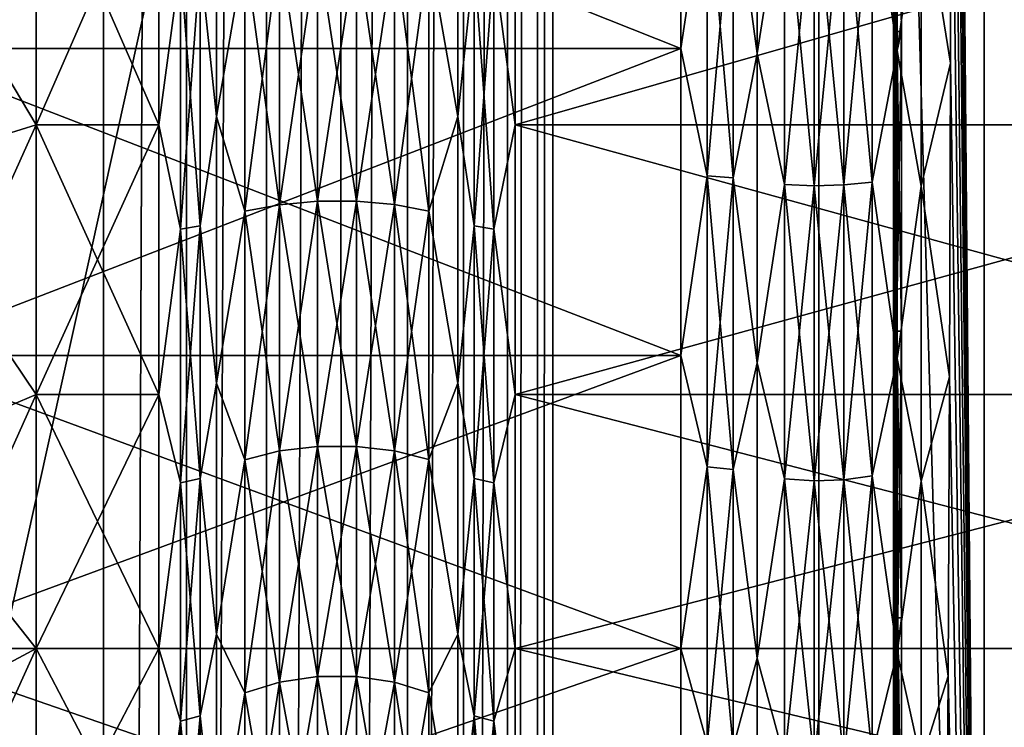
# Model space of a CAD drawing. Header units: metres. Extents: x -206 to 75, y -104 to 104.
# Tile 321 of 656: x -97 to -90, y -9 to -4. Entities that reach past the tile are written whole.
import ezdxf

# ---------------------------------------------------------------- set-up
doc = ezdxf.new("R2010")
doc.units = ezdxf.units.M
doc.layers.add('solid_01_1-CONSUMER_THERM_B_125288', color=7, linetype='CONTINUOUS')

msp = doc.modelspace()

# ---------------------------------------------------------------- linework, layer by layer
at = {"layer": 'solid_01_1-CONSUMER_THERM_B_125288'}
for points in [[(-93.358711, -67.339516), (-65.514557, 74.985474), (-65.493088, -75.014526)], [(-93.358711, -67.339516), (-93.257065, -66.795311), (-65.514557, 74.985474)], [(-93.276108, 66.204689), (-65.514557, 74.985474), (-93.257141, -66.241692)], [(-93.257065, -66.795311), (-93.257141, -66.241692), (-65.514557, 74.985474)], [(-93.377754, 65.660484), (-93.276108, 66.204689), (-93.358948, -65.697517)], [(-93.276108, 66.204689), (-93.257141, -66.241692), (-93.358948, -65.697517)], [(-93.577675, 65.144226), (-93.377754, 65.660484), (-93.559013, -65.181313)], [(-93.377754, 65.660484), (-93.358948, -65.697517), (-93.559013, -65.181313)], [(-93.869049, 64.673492), (-93.577675, 65.144226), (-93.850525, -64.710663)], [(-93.577675, 65.144226), (-93.559013, -65.181313), (-93.850525, -64.710663)], [(-94.241959, 64.26432), (-93.869049, 64.673492), (-94.223549, -64.301598)], [(-93.869049, 64.673492), (-93.850525, -64.710663), (-94.223549, -64.301598)], [(-94.683701, 63.930634), (-94.241959, 64.26432), (-94.66539, -63.968037)], [(-94.241959, 64.26432), (-94.223549, -64.301598), (-94.66539, -63.968037)], [(-95.179237, 63.683804), (-94.683701, 63.930634), (-95.160995, -63.721348)], [(-94.683701, 63.930634), (-94.66539, -63.968037), (-95.160995, -63.721348)], [(-95.711685, 63.53223), (-95.179237, 63.683804), (-95.693489, -63.569927)], [(-95.179237, 63.683804), (-95.160995, -63.721348), (-95.693489, -63.569927)], [(-96.262909, 63.481071), (-95.711685, 63.53223), (-96.244728, -63.518929)], [(-95.711685, 63.53223), (-95.693489, -63.569927), (-96.244728, -63.518929)], [(-96.262909, 63.481071), (-100.244728, -63.519501), (-100.262909, 63.480499)], [(-96.262909, 63.481071), (-96.244728, -63.518929), (-100.244728, -63.519501)], [(-173.500031, -37.518787, 108.5), (-88.500069, 37.481255, 108.5), (-173.500061, 37.481213, 108.5)], [(-173.500031, -37.518787, 108.5), (-88.500031, -37.518745, 108.5), (-88.500069, 37.481255, 108.5)], [(-170.501846, 18.983009, 63.5), (-91.49826, 18.983047, 63.5), (-170.501831, -19.02058, 63.5)], [(-91.498245, -19.020542, 63.5), (-170.501831, -19.02058, 63.5), (-91.49826, 18.983047, 63.5)], [(-90.397881, -19.020542, 63.5), (-91.49826, 18.983047, 63.5), (-90.397896, 18.983047, 63.5)], [(-91.49826, 18.983047, 63.5), (-90.397881, -19.020542, 63.5), (-91.498245, -19.020542, 63.5)], [(-90.397881, -19.020542, 63.5), (-90.397896, 18.983047, 63.5), (-90.664459, 11.968824, 38.046116)], [(-99.200043, -18.518751, 6), (-91.000061, 18.481253, 6), (-99.200058, 18.481249, 6)], [(-99.200043, -18.518751, 6), (-91.000038, -18.518747, 6), (-91.000061, 18.481253, 6)], [(-90.992722, -0.0188, 6.7), (-91.000061, 18.481253, 6), (-91.000038, -18.518747, 6)], [(-90.397881, -19.020542, 63.5), (-90.664459, 11.968824, 38.046116), (-90.650284, 10.255384, 39.399616)], [(-90.397881, -19.020542, 63.5), (-90.650284, 10.255384, 39.399616), (-90.638382, 8.389615, 40.535809)], [(-90.397881, -19.020542, 63.5), (-90.638382, 8.389615, 40.535809), (-90.628937, 6.398757, 41.437813)], [(-90.397881, -19.020542, 63.5), (-90.628937, 6.398757, 41.437813), (-90.622086, 4.313458, 42.091663)], [(-90.397881, -19.020542, 63.5), (-90.622086, 4.313458, 42.091663), (-90.617935, 2.163531, 42.488014)], [(-90.397881, -19.020542, 63.5), (-90.617935, 2.163531, 42.488014), (-90.616547, -0.018746, 42.620792)], [(-90.991447, -2.094313, 6.821424), (-90.992722, -0.0188, 6.7), (-91.000038, -18.518747, 6)], [(-90.397881, -19.020542, 63.5), (-90.616547, -0.018746, 42.620792), (-90.617935, -2.201028, 42.488014)], [(-90.987648, -4.142193, 7.184192), (-90.991447, -2.094313, 6.821424), (-91.000038, -18.518747, 6)], [(-90.987648, -4.142193, 7.184192), (-90.94873, -2.094403, 6.821435), (-90.991447, -2.094313, 6.821424)], [(-90.987648, -4.142193, 7.184192), (-90.94873, -4.141737, 7.184083), (-90.94873, -2.094403, 6.821435)], [(-90.977547, -2.158928, 6.873654), (-90.94873, -2.094403, 6.821435), (-90.94873, -4.141737, 7.184083)], [(-97.70005, -2.152216, 42.070942), (-97.70005, -4.254601, 41.685677), (-92.415199, -2.152248, 42.070946)], [(-97.70005, -2.152217, 6.929059), (-92.415199, -2.152248, 6.929053), (-92.415199, -4.254636, 7.31433)], [(-97.70005, -4.254606, 7.314326), (-97.70005, -2.152217, 6.929059), (-92.415199, -4.254636, 7.31433)], [(-97.70005, -4.254601, 41.685677), (-92.415199, -4.254636, 41.685669), (-92.415199, -2.152248, 42.070946)], [(-92.415199, -2.152248, 42.070946), (-92.415199, -4.254636, 41.685669), (-92.238525, -3.095052, 41.946587)], [(-92.238525, -3.095052, 7.053411), (-92.415199, -4.254636, 7.31433), (-92.415199, -2.152248, 6.929053)], [(-91.142426, -3.121079, 42.094196), (-90.977547, -4.267931, 41.739864), (-90.977547, -2.158928, 42.126347)], [(-91.142426, -3.121079, 6.905803), (-90.977547, -2.158928, 6.873654), (-90.977547, -4.267931, 7.260137)], [(-90.977547, -2.158928, 42.126347), (-90.977547, -4.267931, 41.739864), (-90.817657, -3.137244, 42.185875)], [(-90.977547, -4.267931, 7.260137), (-90.977547, -2.158928, 6.873654), (-90.94873, -4.141737, 7.184083)], [(-92.067078, -3.103183, 7.007304), (-91.906784, -2.168989, 6.791177), (-91.906784, -4.287874, 7.179477)], [(-92.067078, -3.103183, 41.992695), (-91.906784, -4.287874, 41.820522), (-91.906784, -2.168989, 42.208824)], [(-91.906784, -4.287874, 7.179477), (-91.906784, -2.168989, 6.791177), (-91.724464, -3.130155, 6.854334)], [(-91.906784, -2.168989, 42.208824), (-91.906784, -4.287874, 41.820522), (-91.724464, -3.130155, 42.145664)], [(-90.622086, -4.350962, 42.09166), (-90.617935, -2.201028, 42.488014), (-90.817657, -3.137244, 42.185875)], [(-90.397881, -19.020542, 63.5), (-90.617935, -2.201028, 42.488014), (-90.622086, -4.350962, 42.09166)], [(-95.610306, -3.672677, 9.675435), (-95.502296, -4.707335, 10.070019), (-95.502296, -2.861808, 9.596168)], [(-95.502296, -2.861808, 39.403831), (-95.502296, -4.707335, 38.929981), (-95.610306, -3.672677, 39.324566)], [(-95.312149, -3.607735, 9.938913), (-95.502296, -2.861808, 9.596168), (-95.502296, -4.707335, 10.070019)], [(-95.312149, -3.607735, 39.061089), (-95.502296, -4.707335, 38.929981), (-95.502296, -2.861808, 39.403831)], [(-93.897797, -2.861807, 39.403831), (-93.897797, -4.707335, 38.929981), (-94.089005, -3.607553, 39.060349)], [(-94.089005, -3.607553, 9.939651), (-93.897797, -4.707335, 10.070019), (-93.897797, -2.861807, 9.596168)], [(-93.789665, -3.672695, 39.324642), (-93.897797, -4.707335, 38.929981), (-93.897797, -2.861807, 39.403831)], [(-93.789665, -3.672695, 9.675358), (-93.897797, -2.861807, 9.596168), (-93.897797, -4.707335, 10.070019)], [(-96.70005, -2.895058, 9.421891), (-97.70005, -3.082388, 8.439595), (-97.70005, -5.071123, 8.950211)], [(-96.70005, -2.895058, 9.421891), (-97.70005, -5.071123, 8.950211), (-96.70005, -4.762168, 9.901284)], [(-96.70005, -2.895058, 39.57811), (-96.70005, -4.762168, 39.098717), (-97.70005, -3.082388, 40.560406)], [(-95.884323, -2.895053, 39.57811), (-95.884315, -4.762161, 39.098717), (-96.70005, -2.895058, 39.57811)], [(-96.70005, -4.762168, 9.901284), (-95.884315, -4.762161, 9.901282), (-95.884323, -2.895053, 9.42189)], [(-96.70005, -2.895058, 9.421891), (-96.70005, -4.762168, 9.901284), (-95.884323, -2.895053, 9.42189)], [(-95.884315, -4.762161, 39.098717), (-96.70005, -4.762168, 39.098717), (-96.70005, -2.895058, 39.57811)], [(-95.741409, -3.687254, 39.383705), (-95.884315, -4.762161, 39.098717), (-95.884323, -2.895053, 39.57811)], [(-95.741409, -3.687254, 9.616294), (-95.884323, -2.895053, 9.42189), (-95.884315, -4.762161, 9.901282)], [(-93.658539, -3.687263, 9.616254), (-93.515778, -4.76216, 9.901282), (-93.515778, -2.895052, 9.42189)], [(-93.515778, -2.895052, 39.57811), (-93.515778, -4.76216, 39.098717), (-93.658539, -3.687263, 39.383747)], [(-87.000046, -2.895053, 9.421891), (-93.515778, -2.895052, 9.42189), (-93.515778, -4.76216, 9.901282)], [(-87.000046, -4.762163, 39.098717), (-93.515778, -4.76216, 39.098717), (-93.515778, -2.895052, 39.57811)], [(-87.000046, -2.895053, 39.57811), (-87.000046, -4.762163, 39.098717), (-93.515778, -2.895052, 39.57811)], [(-87.000046, -2.895053, 9.421891), (-93.515778, -4.76216, 9.901282), (-87.000046, -4.762163, 9.901284)], [(-96.70005, -4.762168, 39.098717), (-97.70005, -5.071123, 40.049789), (-97.70005, -3.082388, 40.560406)], [(-92.415199, -4.254636, 41.685669), (-92.238525, -5.099677, 41.471485), (-92.238525, -3.095052, 41.946587)], [(-92.238525, -3.095052, 7.053411), (-92.238525, -5.099677, 7.528516), (-92.415199, -4.254636, 7.31433)], [(-92.067078, -3.103183, 41.992695), (-92.238525, -3.095052, 41.946587), (-92.238525, -5.099677, 41.471485)], [(-92.067078, -5.113105, 7.483664), (-92.238525, -5.099677, 7.528516), (-92.238525, -3.095052, 7.053411)], [(-92.067078, -3.103183, 7.007304), (-92.067078, -5.113105, 7.483664), (-92.238525, -3.095052, 7.053411)], [(-92.067078, -5.113105, 41.516335), (-92.067078, -3.103183, 41.992695), (-92.238525, -5.099677, 41.471485)], [(-92.067078, -3.103183, 7.007304), (-91.906784, -4.287874, 7.179477), (-92.067078, -5.113105, 7.483664)], [(-92.067078, -5.113105, 41.516335), (-91.906784, -4.287874, 41.820522), (-92.067078, -3.103183, 41.992695)], [(-91.906784, -4.287874, 7.179477), (-91.724464, -3.130155, 6.854334), (-91.724464, -5.157654, 7.33486)], [(-91.906784, -4.287874, 41.820522), (-91.724464, -5.157654, 41.665138), (-91.724464, -3.130155, 42.145664)], [(-91.724464, -3.130155, 6.854334), (-91.528107, -3.135647, 6.823185), (-91.528099, -5.166725, 7.30456)], [(-91.724464, -5.157654, 7.33486), (-91.724464, -3.130155, 6.854334), (-91.528099, -5.166725, 7.30456)], [(-91.724464, -3.130155, 42.145664), (-91.724464, -5.157654, 41.665138), (-91.528107, -3.135647, 42.176815)], [(-91.724464, -5.157654, 41.665138), (-91.528099, -5.166725, 41.695442), (-91.528107, -3.135647, 42.176815)], [(-91.528107, -3.135647, 6.823185), (-91.330009, -3.132558, 6.840703), (-91.330009, -5.161623, 7.3216)], [(-91.528107, -3.135647, 42.176815), (-91.528099, -5.166725, 41.695442), (-91.330009, -3.132558, 42.159298)], [(-91.528099, -5.166725, 7.30456), (-91.528107, -3.135647, 6.823185), (-91.330009, -5.161623, 7.3216)], [(-91.528099, -5.166725, 41.695442), (-91.330009, -5.161623, 41.678402), (-91.330009, -3.132558, 42.159298)], [(-91.330009, -3.132558, 6.840703), (-91.142426, -3.121079, 6.905803), (-91.142426, -5.142664, 7.384928)], [(-91.330009, -5.161623, 41.678402), (-91.142426, -5.142664, 41.615074), (-91.142426, -3.121079, 42.094196)], [(-91.330009, -3.132558, 42.159298), (-91.330009, -5.161623, 41.678402), (-91.142426, -3.121079, 42.094196)], [(-91.330009, -5.161623, 7.3216), (-91.330009, -3.132558, 6.840703), (-91.142426, -5.142664, 7.384928)], [(-91.142426, -3.121079, 42.094196), (-91.142426, -5.142664, 41.615074), (-90.977547, -4.267931, 41.739864)], [(-91.142426, -5.142664, 7.384928), (-91.142426, -3.121079, 6.905803), (-90.977547, -4.267931, 7.260137)], [(-90.977547, -4.267931, 41.739864), (-90.817657, -5.169363, 41.704254), (-90.817657, -3.137244, 42.185875)], [(-90.622086, -4.350962, 42.09166), (-90.817657, -3.137244, 42.185875), (-90.817657, -5.169363, 41.704254)], [(-95.312149, -3.607735, 39.061089), (-95.083328, -3.577961, 38.940289), (-95.083328, -5.292594, 38.405987)], [(-95.312149, -5.336713, 10.477684), (-95.083328, -5.292594, 10.594014), (-95.083328, -3.577961, 10.059712)], [(-95.312149, -3.607735, 9.938913), (-95.312149, -5.336713, 10.477684), (-95.083328, -3.577961, 10.059712)], [(-95.083328, -3.577961, 38.940289), (-94.830925, -3.562581, 38.877888), (-94.830925, -5.269805, 38.345898)], [(-95.083328, -5.292594, 10.594014), (-94.830925, -5.269805, 10.654103), (-94.830925, -3.562581, 10.12211)], [(-95.083328, -3.577961, 10.059712), (-95.083328, -5.292594, 10.594014), (-94.830925, -3.562581, 10.12211)], [(-95.083328, -5.292594, 38.405987), (-95.083328, -3.577961, 38.940289), (-94.830925, -5.269805, 38.345898)], [(-94.830925, -3.562581, 38.877888), (-94.570465, -3.562542, 38.877731), (-94.570465, -5.269748, 38.345745)], [(-94.830925, -5.269805, 10.654103), (-94.570465, -5.269748, 10.654255), (-94.570465, -3.562542, 10.122268)], [(-94.830925, -3.562581, 10.12211), (-94.830925, -5.269805, 10.654103), (-94.570465, -3.562542, 10.122268)], [(-94.830925, -5.269805, 38.345898), (-94.830925, -3.562581, 38.877888), (-94.570465, -5.269748, 38.345745)], [(-94.570465, -3.562542, 38.877731), (-94.317986, -3.577847, 38.939827), (-94.317978, -5.292426, 38.40554)], [(-94.570465, -5.269748, 38.345745), (-94.570465, -3.562542, 38.877731), (-94.317978, -5.292426, 38.40554)], [(-94.570465, -3.562542, 10.122268), (-94.570465, -5.269748, 10.654255), (-94.317986, -3.577847, 10.060174)], [(-94.570465, -5.269748, 10.654255), (-94.317978, -5.292426, 10.594459), (-94.317986, -3.577847, 10.060174)], [(-94.317986, -3.577847, 38.939827), (-94.089005, -3.607553, 39.060349), (-94.089005, -5.336442, 38.521606)], [(-94.317978, -5.292426, 38.40554), (-94.317986, -3.577847, 38.939827), (-94.089005, -5.336442, 38.521606)], [(-94.317986, -3.577847, 10.060174), (-94.317978, -5.292426, 10.594459), (-94.089005, -3.607553, 9.939651)], [(-95.312149, -3.607735, 9.938913), (-95.502296, -4.707335, 10.070019), (-95.312149, -5.336713, 10.477684)], [(-95.312149, -5.336713, 38.522316), (-95.502296, -4.707335, 38.929981), (-95.312149, -3.607735, 39.061089)], [(-95.312149, -5.336713, 38.522316), (-95.312149, -3.607735, 39.061089), (-95.083328, -5.292594, 38.405987)], [(-94.317978, -5.292426, 10.594459), (-94.089005, -5.336442, 10.478395), (-94.089005, -3.607553, 9.939651)], [(-93.897797, -4.707335, 38.929981), (-94.089005, -5.336442, 38.521606), (-94.089005, -3.607553, 39.060349)], [(-94.089005, -3.607553, 9.939651), (-94.089005, -5.336442, 10.478395), (-93.897797, -4.707335, 10.070019)], [(-95.741409, -5.454539, 38.832996), (-95.884315, -4.762161, 39.098717), (-95.741409, -3.687254, 39.383705)], [(-95.741409, -3.687254, 9.616294), (-95.884315, -4.762161, 9.901282), (-95.741409, -5.454539, 10.167003)], [(-95.741409, -5.454539, 10.167003), (-95.610306, -5.43294, 10.223955), (-95.610306, -3.672677, 9.675435)], [(-95.741409, -3.687254, 9.616294), (-95.741409, -5.454539, 10.167003), (-95.610306, -3.672677, 9.675435)], [(-95.741409, -3.687254, 39.383705), (-95.610306, -3.672677, 39.324566), (-95.610306, -5.43294, 38.776043)], [(-95.741409, -5.454539, 38.832996), (-95.741409, -3.687254, 39.383705), (-95.610306, -5.43294, 38.776043)], [(-95.610306, -3.672677, 9.675435), (-95.610306, -5.43294, 10.223955), (-95.502296, -4.707335, 10.070019)], [(-95.502296, -4.707335, 38.929981), (-95.610306, -5.43294, 38.776043), (-95.610306, -3.672677, 39.324566)], [(-93.789665, -5.432967, 38.776119), (-93.897797, -4.707335, 38.929981), (-93.789665, -3.672695, 39.324642)], [(-93.789665, -3.672695, 9.675358), (-93.897797, -4.707335, 10.070019), (-93.789665, -5.432967, 10.223881)], [(-93.789665, -3.672695, 9.675358), (-93.789665, -5.432967, 10.223881), (-93.658539, -3.687263, 9.616254)], [(-93.789665, -3.672695, 39.324642), (-93.658539, -3.687263, 39.383747), (-93.658539, -5.454553, 38.833035)], [(-93.789665, -5.432967, 38.776119), (-93.789665, -3.672695, 39.324642), (-93.658539, -5.454553, 38.833035)], [(-93.789665, -5.432967, 10.223881), (-93.658539, -5.454553, 10.166964), (-93.658539, -3.687263, 9.616254)], [(-93.658539, -3.687263, 9.616254), (-93.658539, -5.454553, 10.166964), (-93.515778, -4.76216, 9.901282)], [(-93.515778, -4.76216, 39.098717), (-93.658539, -5.454553, 38.833035), (-93.658539, -3.687263, 39.383747)], [(-90.981377, -6.132771, 7.782981), (-90.987648, -4.142193, 7.184192), (-91.000038, -18.518747, 6)], [(-90.981377, -6.132771, 7.782981), (-90.94873, -4.141737, 7.184083), (-90.987648, -4.142193, 7.184192)], [(-90.981377, -6.132771, 7.782981), (-90.94873, -6.132815, 7.782998), (-90.94873, -4.141737, 7.184083)], [(-90.977547, -4.267931, 7.260137), (-90.94873, -4.141737, 7.184083), (-90.94873, -6.132815, 7.782998)], [(-97.70005, -4.254601, 41.685677), (-97.700043, -6.295233, 41.049797), (-92.415199, -4.254636, 41.685669)], [(-97.70005, -4.254606, 7.314326), (-92.415199, -4.254636, 7.31433), (-92.415199, -6.295255, 7.950212)], [(-97.700043, -6.295242, 7.950205), (-97.70005, -4.254606, 7.314326), (-92.415199, -6.295255, 7.950212)], [(-97.700043, -6.295233, 41.049797), (-92.415199, -6.295255, 41.049786), (-92.415199, -4.254636, 41.685669)], [(-92.415199, -4.254636, 41.685669), (-92.415199, -6.295255, 41.049786), (-92.238525, -5.099677, 41.471485)], [(-92.238525, -5.099677, 7.528516), (-92.415199, -6.295255, 7.950212), (-92.415199, -4.254636, 7.31433)], [(-92.067078, -5.113105, 7.483664), (-91.906784, -4.287874, 7.179477), (-91.906776, -6.344505, 7.820349)], [(-92.067078, -5.113105, 41.516335), (-91.906776, -6.344505, 41.179649), (-91.906784, -4.287874, 41.820522)], [(-91.906776, -6.344505, 7.820349), (-91.906784, -4.287874, 7.179477), (-91.724464, -5.157654, 7.33486)], [(-91.906784, -4.287874, 41.820522), (-91.906776, -6.344505, 41.179649), (-91.724464, -5.157654, 41.665138)], [(-91.142426, -5.142664, 41.615074), (-90.977547, -6.314988, 41.101982), (-90.977547, -4.267931, 41.739864)], [(-91.142426, -5.142664, 7.384928), (-90.977547, -4.267931, 7.260137), (-90.977547, -6.314988, 7.898018)], [(-90.977547, -4.267931, 41.739864), (-90.977547, -6.314988, 41.101982), (-90.817657, -5.169363, 41.704254)], [(-90.977547, -6.314988, 7.898018), (-90.977547, -4.267931, 7.260137), (-90.94873, -6.132815, 7.782998)], [(-90.628929, -6.436242, 41.437817), (-90.622086, -4.350962, 42.09166), (-90.817657, -5.169363, 41.704254)], [(-90.397881, -19.020542, 63.5), (-90.622086, -4.350962, 42.09166), (-90.628929, -6.436242, 41.437817)], [(-95.610306, -5.43294, 10.223955), (-95.502296, -6.47892, 10.771439), (-95.502296, -4.707335, 10.070019)], [(-95.502296, -4.707335, 38.929981), (-95.502296, -6.47892, 38.228561), (-95.610306, -5.43294, 38.776043)], [(-95.312149, -5.336713, 10.477684), (-95.502296, -4.707335, 10.070019), (-95.502296, -6.47892, 10.771439)], [(-95.312149, -5.336713, 38.522316), (-95.502296, -6.47892, 38.228561), (-95.502296, -4.707335, 38.929981)], [(-93.897797, -4.707335, 38.929981), (-93.897797, -6.47892, 38.228561), (-94.089005, -5.336442, 38.521606)], [(-94.089005, -5.336442, 10.478395), (-93.897797, -6.47892, 10.771439), (-93.897797, -4.707335, 10.070019)], [(-93.789665, -5.432967, 38.776119), (-93.897797, -6.47892, 38.228561), (-93.897797, -4.707335, 38.929981)], [(-93.789665, -5.432967, 10.223881), (-93.897797, -4.707335, 10.070019), (-93.897797, -6.47892, 10.771439)], [(-96.70005, -4.762168, 9.901284), (-97.70005, -5.071123, 8.950211), (-97.700043, -6.980193, 9.706058)], [(-96.70005, -4.762168, 39.098717), (-96.700043, -6.554471, 38.389091), (-97.70005, -5.071123, 40.049789)], [(-96.70005, -4.762168, 9.901284), (-97.700043, -6.980193, 9.706058), (-96.700043, -6.554471, 10.610909)], [(-95.884315, -4.762161, 39.098717), (-95.884315, -6.554462, 38.389095), (-96.70005, -4.762168, 39.098717)], [(-96.70005, -4.762168, 9.901284), (-96.700043, -6.554471, 10.610909), (-95.884315, -4.762161, 9.901282)], [(-95.884315, -6.554462, 38.389095), (-96.700043, -6.554471, 38.389091), (-96.70005, -4.762168, 39.098717)], [(-96.700043, -6.554471, 10.610909), (-95.884315, -6.554462, 10.610905), (-95.884315, -4.762161, 9.901282)], [(-95.741409, -5.454539, 38.832996), (-95.884315, -6.554462, 38.389095), (-95.884315, -4.762161, 39.098717)], [(-95.741409, -5.454539, 10.167003), (-95.884315, -4.762161, 9.901282), (-95.884315, -6.554462, 10.610905)], [(-93.658539, -5.454553, 10.166964), (-93.515778, -6.554461, 10.610905), (-93.515778, -4.76216, 9.901282)], [(-93.515778, -4.76216, 39.098717), (-93.515778, -6.554461, 38.389095), (-93.658539, -5.454553, 38.833035)], [(-87.000046, -4.762163, 9.901284), (-93.515778, -4.76216, 9.901282), (-93.515778, -6.554461, 10.610905)], [(-87.000046, -6.554466, 38.389091), (-93.515778, -6.554461, 38.389095), (-93.515778, -4.76216, 39.098717)], [(-87.000046, -4.762163, 39.098717), (-87.000046, -6.554466, 38.389091), (-93.515778, -4.76216, 39.098717)], [(-87.000046, -4.762163, 9.901284), (-93.515778, -6.554461, 10.610905), (-87.000046, -6.554466, 10.610909)], [(-96.700043, -6.554471, 38.389091), (-97.700043, -6.980193, 39.293941), (-97.70005, -5.071123, 40.049789)], [(-92.415199, -6.295255, 41.049786), (-92.238525, -7.035591, 40.766869), (-92.238525, -5.099677, 41.471485)], [(-92.238525, -5.099677, 7.528516), (-92.238525, -7.035591, 8.233131), (-92.415199, -6.295255, 7.950212)], [(-92.067078, -5.113105, 41.516335), (-92.238525, -5.099677, 41.471485), (-92.238525, -7.035591, 40.766869)], [(-92.067078, -7.054135, 8.190141), (-92.238525, -7.035591, 8.233131), (-92.238525, -5.099677, 7.528516)], [(-92.067078, -5.113105, 7.483664), (-92.067078, -7.054135, 8.190141), (-92.238525, -5.099677, 7.528516)], [(-92.067078, -7.054135, 40.80986), (-92.067078, -5.113105, 41.516335), (-92.238525, -7.035591, 40.766869)], [(-92.067078, -5.113105, 7.483664), (-91.906776, -6.344505, 7.820349), (-92.067078, -7.054135, 8.190141)], [(-92.067078, -7.054135, 40.80986), (-91.906776, -6.344505, 41.179649), (-92.067078, -5.113105, 41.516335)], [(-91.906776, -6.344505, 7.820349), (-91.724464, -5.157654, 7.33486), (-91.724464, -7.115657, 8.047515)], [(-91.906776, -6.344505, 41.179649), (-91.724464, -7.115657, 40.952484), (-91.724464, -5.157654, 41.665138)], [(-91.724464, -5.157654, 7.33486), (-91.528099, -5.166725, 7.30456), (-91.528099, -7.128185, 8.018473)], [(-91.724464, -7.115657, 8.047515), (-91.724464, -5.157654, 7.33486), (-91.528099, -7.128185, 8.018473)], [(-91.724464, -5.157654, 41.665138), (-91.724464, -7.115657, 40.952484), (-91.528099, -5.166725, 41.695442)], [(-91.724464, -7.115657, 40.952484), (-91.528099, -7.128185, 40.981525), (-91.528099, -5.166725, 41.695442)], [(-91.528099, -5.166725, 7.30456), (-91.330009, -5.161623, 7.3216), (-91.330009, -7.12114, 8.034805)], [(-91.528099, -7.128185, 40.981525), (-91.330009, -7.12114, 40.965195), (-91.330009, -5.161623, 41.678402)], [(-91.528099, -5.166725, 41.695442), (-91.528099, -7.128185, 40.981525), (-91.330009, -5.161623, 41.678402)], [(-91.528099, -7.128185, 8.018473), (-91.528099, -5.166725, 7.30456), (-91.330009, -7.12114, 8.034805)], [(-91.330009, -5.161623, 7.3216), (-91.142426, -5.142664, 7.384928), (-91.142426, -7.094957, 8.095504)], [(-91.330009, -7.12114, 40.965195), (-91.142426, -7.094957, 40.904495), (-91.142426, -5.142664, 41.615074)], [(-91.330009, -5.161623, 41.678402), (-91.330009, -7.12114, 40.965195), (-91.142426, -5.142664, 41.615074)], [(-91.330009, -7.12114, 8.034805), (-91.330009, -5.161623, 7.3216), (-91.142426, -7.094957, 8.095504)], [(-91.142426, -5.142664, 41.615074), (-91.142426, -7.094957, 40.904495), (-90.977547, -6.314988, 41.101982)], [(-91.142426, -7.094957, 8.095504), (-91.142426, -5.142664, 7.384928), (-90.977547, -6.314988, 7.898018)], [(-90.977547, -6.314988, 41.101982), (-90.817657, -7.131828, 40.989975), (-90.817657, -5.169363, 41.704254)], [(-90.628929, -6.436242, 41.437817), (-90.817657, -5.169363, 41.704254), (-90.817657, -7.131828, 40.989975)], [(-95.312149, -5.336713, 38.522316), (-95.083328, -5.292594, 38.405987), (-95.083328, -6.930324, 37.668903)], [(-95.312149, -6.988142, 11.220932), (-95.083328, -6.930324, 11.331097), (-95.083328, -5.292594, 10.594014)], [(-95.312149, -5.336713, 10.477684), (-95.312149, -6.988142, 11.220932), (-95.083328, -5.292594, 10.594014)], [(-95.083328, -5.292594, 38.405987), (-94.830925, -5.269805, 38.345898), (-94.830925, -6.900458, 37.612)], [(-95.083328, -6.930324, 11.331097), (-94.830925, -6.900458, 11.388), (-94.830925, -5.269805, 10.654103)], [(-95.083328, -5.292594, 10.594014), (-95.083328, -6.930324, 11.331097), (-94.830925, -5.269805, 10.654103)], [(-95.083328, -6.930324, 37.668903), (-95.083328, -5.292594, 38.405987), (-94.830925, -6.900458, 37.612)], [(-94.830925, -5.269805, 38.345898), (-94.570465, -5.269748, 38.345745), (-94.570465, -6.900383, 37.611855)], [(-94.830925, -6.900458, 11.388), (-94.570465, -6.900383, 11.388144), (-94.570465, -5.269748, 10.654255)], [(-94.830925, -5.269805, 10.654103), (-94.830925, -6.900458, 11.388), (-94.570465, -5.269748, 10.654255)], [(-94.830925, -6.900458, 37.612), (-94.830925, -5.269805, 38.345898), (-94.570465, -6.900383, 37.611855)], [(-94.570465, -5.269748, 38.345745), (-94.317978, -5.292426, 38.40554), (-94.317978, -6.930102, 37.668484)], [(-94.570465, -6.900383, 37.611855), (-94.570465, -5.269748, 38.345745), (-94.317978, -6.930102, 37.668484)], [(-94.570465, -5.269748, 10.654255), (-94.570465, -6.900383, 11.388144), (-94.317978, -5.292426, 10.594459)], [(-94.570465, -6.900383, 11.388144), (-94.317978, -6.930102, 11.331517), (-94.317978, -5.292426, 10.594459)], [(-94.317978, -5.292426, 38.40554), (-94.089005, -5.336442, 38.521606), (-94.089005, -6.987788, 37.778397)], [(-94.317978, -6.930102, 37.668484), (-94.317978, -5.292426, 38.40554), (-94.089005, -6.987788, 37.778397)], [(-94.317978, -5.292426, 10.594459), (-94.317978, -6.930102, 11.331517), (-94.089005, -5.336442, 10.478395)], [(-95.312149, -5.336713, 10.477684), (-95.502296, -6.47892, 10.771439), (-95.312149, -6.988142, 11.220932)], [(-95.312149, -6.988142, 37.779068), (-95.502296, -6.47892, 38.228561), (-95.312149, -5.336713, 38.522316)], [(-95.312149, -6.988142, 37.779068), (-95.312149, -5.336713, 38.522316), (-95.083328, -6.930324, 37.668903)], [(-94.317978, -6.930102, 11.331517), (-94.089005, -6.987788, 11.221605), (-94.089005, -5.336442, 10.478395)], [(-93.897797, -6.47892, 38.228561), (-94.089005, -6.987788, 37.778397), (-94.089005, -5.336442, 38.521606)], [(-94.089005, -5.336442, 10.478395), (-94.089005, -6.987788, 11.221605), (-93.897797, -6.47892, 10.771439)], [(-95.741409, -7.142558, 10.926718), (-95.610306, -7.114251, 10.980652), (-95.610306, -5.43294, 10.223955)], [(-95.741409, -5.454539, 10.167003), (-95.741409, -7.142558, 10.926718), (-95.610306, -5.43294, 10.223955)], [(-95.741409, -5.454539, 38.832996), (-95.610306, -5.43294, 38.776043), (-95.610306, -7.114251, 38.019348)], [(-95.610306, -5.43294, 10.223955), (-95.610306, -7.114251, 10.980652), (-95.502296, -6.47892, 10.771439)], [(-95.502296, -6.47892, 38.228561), (-95.610306, -7.114251, 38.019348), (-95.610306, -5.43294, 38.776043)], [(-93.789665, -7.114287, 38.019417), (-93.897797, -6.47892, 38.228561), (-93.789665, -5.432967, 38.776119)], [(-93.789665, -5.432967, 10.223881), (-93.897797, -6.47892, 10.771439), (-93.789665, -7.114287, 10.980581)], [(-93.789665, -5.432967, 10.223881), (-93.789665, -7.114287, 10.980581), (-93.658539, -5.454553, 10.166964)], [(-93.789665, -5.432967, 38.776119), (-93.658539, -5.454553, 38.833035), (-93.658539, -7.142576, 38.073318)], [(-93.789665, -7.114287, 38.019417), (-93.789665, -5.432967, 38.776119), (-93.658539, -7.142576, 38.073318)], [(-95.741409, -7.142558, 38.07328), (-95.884315, -6.554462, 38.389095), (-95.741409, -5.454539, 38.832996)], [(-95.741409, -5.454539, 10.167003), (-95.884315, -6.554462, 10.610905), (-95.741409, -7.142558, 10.926718)], [(-95.741409, -7.142558, 38.07328), (-95.741409, -5.454539, 38.832996), (-95.610306, -7.114251, 38.019348)], [(-93.789665, -7.114287, 10.980581), (-93.658539, -7.142576, 10.926682), (-93.658539, -5.454553, 10.166964)], [(-93.658539, -5.454553, 10.166964), (-93.658539, -7.142576, 10.926682), (-93.515778, -6.554461, 10.610905)], [(-93.515778, -6.554461, 38.389095), (-93.658539, -7.142576, 38.073318), (-93.658539, -5.454553, 38.833035)], [(-90.97271, -8.040707, 8.610124), (-90.981377, -6.132771, 7.782981), (-91.000038, -18.518747, 6)], [(-90.97271, -8.040707, 8.610124), (-90.94873, -6.132815, 7.782998), (-90.981377, -6.132771, 7.782981)], [(-90.977547, -6.314988, 7.898018), (-90.94873, -6.132815, 7.782998), (-90.94873, -8.040471, 8.610004)], [(-90.97271, -8.040707, 8.610124), (-90.94873, -8.040471, 8.610004), (-90.94873, -6.132815, 7.782998)], [(-97.700043, -6.295233, 41.049797), (-97.700043, -8.244314, 40.172592), (-92.415199, -6.295255, 41.049786)], [(-97.700043, -6.295242, 7.950205), (-92.415199, -6.295255, 7.950212), (-92.415192, -8.244349, 8.827429)], [(-97.700043, -8.244326, 8.827413), (-97.700043, -6.295242, 7.950205), (-92.415192, -8.244349, 8.827429)], [(-97.700043, -8.244314, 40.172592), (-92.415192, -8.244349, 40.172573), (-92.415199, -6.295255, 41.049786)], [(-92.415199, -6.295255, 41.049786), (-92.415192, -8.244349, 40.172573), (-92.238525, -7.035591, 40.766869)], [(-92.238525, -7.035591, 8.233131), (-92.415192, -8.244349, 8.827429), (-92.415199, -6.295255, 7.950212)], [(-92.067078, -7.054135, 8.190141), (-91.906776, -6.344505, 7.820349), (-91.906776, -8.308893, 8.704449)], [(-92.067078, -7.054135, 40.80986), (-91.906776, -8.308893, 40.295551), (-91.906776, -6.344505, 41.179649)], [(-91.906776, -8.308893, 8.704449), (-91.906776, -6.344505, 7.820349), (-91.724464, -7.115657, 8.047515)], [(-91.906776, -6.344505, 41.179649), (-91.906776, -8.308893, 40.295551), (-91.724464, -7.115657, 40.952484)], [(-91.142426, -7.094957, 40.904495), (-90.977547, -8.270211, 40.222015), (-90.977547, -6.314988, 41.101982)], [(-91.142426, -7.094957, 8.095504), (-90.977547, -6.314988, 7.898018), (-90.977547, -8.270211, 8.777984)], [(-90.977547, -6.314988, 41.101982), (-90.977547, -8.270211, 40.222015), (-90.817657, -7.131828, 40.989975)], [(-90.977547, -8.270211, 8.777984), (-90.977547, -6.314988, 7.898018), (-90.94873, -8.040471, 8.610004)], [(-95.610306, -7.114251, 10.980652), (-95.502296, -8.148625, 11.689366), (-95.502296, -6.47892, 10.771439)], [(-95.502296, -6.47892, 38.228561), (-95.502296, -8.148625, 37.310635), (-95.610306, -7.114251, 38.019348)], [(-95.312149, -6.988142, 11.220932), (-95.502296, -6.47892, 10.771439), (-95.502296, -8.148625, 11.689366)], [(-95.312149, -6.988142, 37.779068), (-95.502296, -8.148625, 37.310635), (-95.502296, -6.47892, 38.228561)], [(-93.897797, -6.47892, 38.228561), (-93.897797, -8.148624, 37.310635), (-94.089005, -6.987788, 37.778397)], [(-94.089005, -6.987788, 11.221605), (-93.897797, -8.148624, 11.689366), (-93.897797, -6.47892, 10.771439)], [(-93.789665, -7.114287, 38.019417), (-93.897797, -8.148624, 37.310635), (-93.897797, -6.47892, 38.228561)], [(-93.789665, -7.114287, 10.980581), (-93.897797, -6.47892, 10.771439), (-93.897797, -8.148624, 11.689366)], [(-90.638374, -8.427126, 40.535801), (-90.628929, -6.436242, 41.437817), (-90.817657, -7.131828, 40.989975)], [(-90.397881, -19.020542, 63.5), (-90.628929, -6.436242, 41.437817), (-90.638374, -8.427126, 40.535801)], [(-96.700043, -6.554471, 10.610909), (-97.700043, -6.980193, 9.706058), (-97.700043, -8.779484, 10.695221)], [(-96.700043, -6.554471, 10.610909), (-97.700043, -8.779484, 10.695221), (-96.700043, -8.243701, 11.539573)], [(-96.700043, -6.554471, 38.389091), (-96.700043, -8.243701, 37.460426), (-97.700043, -6.980193, 39.293941)], [(-95.884315, -6.554462, 38.389095), (-95.884315, -8.243691, 37.460434), (-96.700043, -6.554471, 38.389091)], [(-96.700043, -8.243701, 11.539573), (-95.884315, -8.243691, 11.539566), (-95.884315, -6.554462, 10.610905)], [(-96.700043, -6.554471, 10.610909), (-96.700043, -8.243701, 11.539573), (-95.884315, -6.554462, 10.610905)], [(-95.884315, -8.243691, 37.460434), (-96.700043, -8.243701, 37.460426), (-96.700043, -6.554471, 38.389091)], [(-95.741409, -7.142558, 38.07328), (-95.884315, -8.243691, 37.460434), (-95.884315, -6.554462, 38.389095)], [(-95.741409, -7.142558, 10.926718), (-95.884315, -6.554462, 10.610905), (-95.884315, -8.243691, 11.539566)], [(-93.658539, -7.142576, 10.926682), (-93.51577, -8.24369, 11.539566), (-93.515778, -6.554461, 10.610905)], [(-93.515778, -6.554461, 38.389095), (-93.51577, -8.24369, 37.460434), (-93.658539, -7.142576, 38.073318)], [(-87.000046, -6.554466, 10.610909), (-93.515778, -6.554461, 10.610905), (-93.51577, -8.24369, 11.539566)], [(-87.000046, -8.243696, 37.460426), (-93.51577, -8.24369, 37.460434), (-93.515778, -6.554461, 38.389095)], [(-87.000046, -6.554466, 38.389091), (-87.000046, -8.243696, 37.460426), (-93.515778, -6.554461, 38.389095)], [(-87.000046, -6.554466, 10.610909), (-93.51577, -8.24369, 11.539566), (-87.000046, -8.243696, 11.539573)], [(-95.312149, -6.988142, 37.779068), (-95.083328, -6.930324, 37.668903), (-95.083328, -8.467266, 36.739788)], [(-95.312149, -6.988142, 11.220932), (-95.312141, -8.537942, 12.157819), (-95.083328, -6.930324, 11.331097)], [(-95.312141, -8.537942, 12.157819), (-95.083328, -8.467266, 12.26021), (-95.083328, -6.930324, 11.331097)], [(-95.083328, -6.930324, 37.668903), (-94.830925, -6.900458, 37.612), (-94.830917, -8.430759, 36.686901)], [(-95.083328, -8.467266, 12.26021), (-94.830917, -8.430759, 12.3131), (-94.830925, -6.900458, 11.388)], [(-95.083328, -6.930324, 11.331097), (-95.083328, -8.467266, 12.26021), (-94.830925, -6.900458, 11.388)], [(-95.083328, -8.467266, 36.739788), (-95.083328, -6.930324, 37.668903), (-94.830917, -8.430759, 36.686901)], [(-94.830925, -6.900458, 37.612), (-94.570465, -6.900383, 37.611855), (-94.570465, -8.430667, 36.686768)], [(-94.830925, -6.900458, 11.388), (-94.830917, -8.430759, 12.3131), (-94.570465, -6.900383, 11.388144)], [(-94.830917, -8.430759, 36.686901), (-94.830925, -6.900458, 37.612), (-94.570465, -8.430667, 36.686768)], [(-94.830917, -8.430759, 12.3131), (-94.570465, -8.430667, 12.313233), (-94.570465, -6.900383, 11.388144)], [(-94.570465, -6.900383, 37.611855), (-94.317978, -6.930102, 37.668484), (-94.317978, -8.466996, 36.739399)], [(-94.570465, -8.430667, 36.686768), (-94.570465, -6.900383, 37.611855), (-94.317978, -8.466996, 36.739399)], [(-94.570465, -6.900383, 11.388144), (-94.570465, -8.430667, 12.313233), (-94.317978, -6.930102, 11.331517)], [(-94.570465, -8.430667, 12.313233), (-94.317978, -8.466996, 12.260602), (-94.317978, -6.930102, 11.331517)], [(-94.317978, -6.930102, 37.668484), (-94.089005, -6.987788, 37.778397), (-94.089005, -8.53751, 36.841557)], [(-94.317978, -8.466996, 36.739399), (-94.317978, -6.930102, 37.668484), (-94.089005, -8.53751, 36.841557)], [(-94.317978, -6.930102, 11.331517), (-94.317978, -8.466996, 12.260602), (-94.089005, -6.987788, 11.221605)], [(-96.700043, -8.243701, 37.460426), (-97.700043, -8.779484, 38.304779), (-97.700043, -6.980193, 39.293941)], [(-95.312149, -6.988142, 11.220932), (-95.502296, -8.148625, 11.689366), (-95.312141, -8.537942, 12.157819)], [(-95.312141, -8.537942, 36.842182), (-95.502296, -8.148625, 37.310635), (-95.312149, -6.988142, 37.779068)], [(-95.312141, -8.537942, 36.842182), (-95.312149, -6.988142, 37.779068), (-95.083328, -8.467266, 36.739788)], [(-94.317978, -8.466996, 12.260602), (-94.089005, -8.53751, 12.158444), (-94.089005, -6.987788, 11.221605)], [(-93.897797, -8.148624, 37.310635), (-94.089005, -8.53751, 36.841557), (-94.089005, -6.987788, 37.778397)], [(-94.089005, -6.987788, 11.221605), (-94.089005, -8.53751, 12.158444), (-93.897797, -8.148624, 11.689366)], [(-92.415192, -8.244349, 40.172573), (-92.238525, -8.876614, 39.842274), (-92.238525, -7.035591, 40.766869)], [(-92.238525, -7.035591, 8.233131), (-92.238525, -8.876614, 9.157727), (-92.415192, -8.244349, 8.827429)], [(-92.067078, -7.054135, 40.80986), (-92.238525, -7.035591, 40.766869), (-92.238525, -8.876614, 39.842274)], [(-92.067078, -8.900023, 9.117181), (-92.238525, -8.876614, 9.157727), (-92.238525, -7.035591, 8.233131)], [(-92.067078, -7.054135, 8.190141), (-92.067078, -8.900023, 9.117181), (-92.238525, -7.035591, 8.233131)], [(-92.067078, -8.900023, 39.88282), (-92.067078, -7.054135, 40.80986), (-92.238525, -8.876614, 39.842274)], [(-92.067078, -7.054135, 8.190141), (-91.906776, -8.308893, 8.704449), (-92.067078, -8.900023, 9.117181)], [(-92.067078, -8.900023, 39.88282), (-91.906776, -8.308893, 40.295551), (-92.067078, -7.054135, 40.80986)], [(-95.741409, -8.726696, 11.884363), (-95.610306, -8.692094, 11.934491), (-95.610306, -7.114251, 10.980652)], [(-95.741409, -7.142558, 10.926718), (-95.741409, -8.726696, 11.884363), (-95.610306, -7.114251, 10.980652)], [(-95.741409, -7.142558, 38.07328), (-95.610306, -7.114251, 38.019348), (-95.610306, -8.692094, 37.06551)], [(-95.610306, -7.114251, 10.980652), (-95.610306, -8.692094, 11.934491), (-95.502296, -8.148625, 11.689366)], [(-95.502296, -8.148625, 37.310635), (-95.610306, -8.692094, 37.06551), (-95.610306, -7.114251, 38.019348)], [(-93.789665, -8.692139, 37.065575), (-93.897797, -8.148624, 37.310635), (-93.789665, -7.114287, 38.019417)], [(-93.789665, -7.114287, 10.980581), (-93.897797, -8.148624, 11.689366), (-93.789665, -8.692139, 11.934426)], [(-93.789665, -7.114287, 10.980581), (-93.789665, -8.692139, 11.934426), (-93.658539, -7.142576, 10.926682)], [(-93.789665, -7.114287, 38.019417), (-93.658539, -7.142576, 38.073318), (-93.658539, -8.726718, 37.115673)], [(-93.789665, -8.692139, 37.065575), (-93.789665, -7.114287, 38.019417), (-93.658539, -8.726718, 37.115673)], [(-91.906776, -8.308893, 8.704449), (-91.724464, -7.115657, 8.047515), (-91.724457, -8.977688, 8.982662)], [(-91.906776, -8.308893, 40.295551), (-91.724457, -8.977688, 40.017338), (-91.724464, -7.115657, 40.952484)], [(-91.724464, -7.115657, 8.047515), (-91.528099, -7.128185, 8.018473), (-91.528099, -8.993502, 8.95527)], [(-91.724457, -8.977688, 8.982662), (-91.724464, -7.115657, 8.047515), (-91.528099, -8.993502, 8.95527)], [(-91.724464, -7.115657, 40.952484), (-91.724457, -8.977688, 40.017338), (-91.528099, -7.128185, 40.981525)], [(-91.724457, -8.977688, 40.017338), (-91.528099, -8.993502, 40.044731), (-91.528099, -7.128185, 40.981525)], [(-91.528099, -7.128185, 8.018473), (-91.330009, -7.12114, 8.034805), (-91.330009, -8.984608, 8.970675)], [(-91.528099, -8.993502, 40.044731), (-91.330009, -8.984608, 40.029324), (-91.330009, -7.12114, 40.965195)], [(-91.528099, -7.128185, 40.981525), (-91.528099, -8.993502, 40.044731), (-91.330009, -7.12114, 40.965195)], [(-91.528099, -8.993502, 8.95527), (-91.528099, -7.128185, 8.018473), (-91.330009, -8.984608, 8.970675)], [(-91.330009, -7.12114, 8.034805), (-91.142426, -7.094957, 8.095504), (-91.142418, -8.951555, 9.027923)], [(-91.330009, -8.984608, 40.029324), (-91.142418, -8.951555, 39.972076), (-91.142426, -7.094957, 40.904495)], [(-91.330009, -7.12114, 40.965195), (-91.330009, -8.984608, 40.029324), (-91.142426, -7.094957, 40.904495)], [(-91.330009, -8.984608, 8.970675), (-91.330009, -7.12114, 8.034805), (-91.142418, -8.951555, 9.027923)], [(-91.142426, -7.094957, 40.904495), (-91.142418, -8.951555, 39.972076), (-90.977547, -8.270211, 40.222015)], [(-91.142418, -8.951555, 9.027923), (-91.142426, -7.094957, 8.095504), (-90.977547, -8.270211, 8.777984)], [(-90.977547, -8.270211, 40.222015), (-90.817657, -8.998101, 40.052696), (-90.817657, -7.131828, 40.989975)], [(-90.638374, -8.427126, 40.535801), (-90.817657, -7.131828, 40.989975), (-90.817657, -8.998101, 40.052696)], [(-95.741409, -8.726696, 37.115639), (-95.884315, -8.243691, 37.460434), (-95.741409, -7.142558, 38.07328)], [(-95.741409, -7.142558, 10.926718), (-95.884315, -8.243691, 11.539566), (-95.741409, -8.726696, 11.884363)], [(-95.741409, -8.726696, 37.115639), (-95.741409, -7.142558, 38.07328), (-95.610306, -8.692094, 37.06551)], [(-93.789665, -8.692139, 11.934426), (-93.658539, -8.726718, 11.884329), (-93.658539, -7.142576, 10.926682)], [(-93.658539, -7.142576, 10.926682), (-93.658539, -8.726718, 11.884329), (-93.51577, -8.24369, 11.539566)], [(-93.51577, -8.24369, 37.460434), (-93.658539, -8.726718, 37.115673), (-93.658539, -7.142576, 38.073318)], [(-90.961777, -9.839164, 9.654144), (-90.97271, -8.040707, 8.610124), (-91.000038, -18.518747, 6)], [(-90.977547, -8.270211, 8.777984), (-90.94873, -8.040471, 8.610004), (-90.94873, -9.838675, 9.653821)], [(-90.97271, -8.040707, 8.610124), (-90.94873, -9.838675, 9.653821), (-90.94873, -8.040471, 8.610004)], [(-90.961777, -9.839164, 9.654144), (-90.94873, -9.838675, 9.653821), (-90.97271, -8.040707, 8.610124)], [(-95.610306, -8.692094, 11.934491), (-95.502296, -9.690117, 12.809325), (-95.502296, -8.148625, 11.689366)], [(-95.502296, -8.148625, 37.310635), (-95.502296, -9.690117, 36.190674), (-95.610306, -8.692094, 37.06551)], [(-95.312141, -8.537942, 12.157819), (-95.502296, -8.148625, 11.689366), (-95.502296, -9.690117, 12.809325)], [(-95.312141, -8.537942, 36.842182), (-95.502296, -9.690117, 36.190674), (-95.502296, -8.148625, 37.310635)], [(-93.897797, -8.148624, 37.310635), (-93.897797, -9.690116, 36.190674), (-94.089005, -8.53751, 36.841557)], [(-94.089005, -8.53751, 12.158444), (-93.897797, -9.690116, 12.809325), (-93.897797, -8.148624, 11.689366)], [(-93.789665, -8.692139, 37.065575), (-93.897797, -9.690116, 36.190674), (-93.897797, -8.148624, 37.310635)], [(-93.789665, -8.692139, 11.934426), (-93.897797, -8.148624, 11.689366), (-93.897797, -9.690116, 12.809325)], [(-96.700043, -8.243701, 11.539573), (-97.700043, -8.779484, 10.695221), (-97.700043, -10.440617, 11.902101)], [(-96.700043, -8.243701, 11.539573), (-97.700043, -10.440617, 11.902101), (-96.700043, -9.803218, 12.672629)], [(-96.700043, -8.243701, 37.460426), (-96.700043, -9.803218, 36.32737), (-97.700043, -8.779484, 38.304779)], [(-97.700043, -8.244314, 40.172592), (-97.700043, -10.073495, 39.066814), (-92.415192, -8.244349, 40.172573)], [(-97.700043, -8.244326, 8.827413), (-92.415192, -8.244349, 8.827429), (-92.415192, -10.073494, 9.933186)], [(-97.700043, -10.073512, 9.933196), (-97.700043, -8.244326, 8.827413), (-92.415192, -10.073494, 9.933186)], [(-97.700043, -10.073495, 39.066814), (-92.415192, -10.073494, 39.066814), (-92.415192, -8.244349, 40.172573)], [(-95.884315, -8.243691, 37.460434), (-95.884315, -9.803208, 36.327377), (-96.700043, -8.243701, 37.460426)], [(-96.700043, -9.803218, 12.672629), (-95.884315, -9.803208, 12.672622), (-95.884315, -8.243691, 11.539566)], [(-96.700043, -8.243701, 11.539573), (-96.700043, -9.803218, 12.672629), (-95.884315, -8.243691, 11.539566)], [(-95.884315, -9.803208, 36.327377), (-96.700043, -9.803218, 36.32737), (-96.700043, -8.243701, 37.460426)], [(-95.741409, -8.726696, 37.115639), (-95.884315, -9.803208, 36.327377), (-95.884315, -8.243691, 37.460434)], [(-95.741409, -8.726696, 11.884363), (-95.884315, -8.243691, 11.539566), (-95.884315, -9.803208, 12.672622)], [(-93.658539, -8.726718, 11.884329), (-93.51577, -9.803207, 12.672622), (-93.51577, -8.24369, 11.539566)], [(-93.51577, -8.24369, 37.460434), (-93.51577, -9.803207, 36.327377), (-93.658539, -8.726718, 37.115673)], [(-87.000046, -8.243696, 11.539573), (-93.51577, -8.24369, 11.539566), (-93.51577, -9.803207, 12.672622)], [(-87.000046, -9.803214, 36.32737), (-93.51577, -9.803207, 36.327377), (-93.51577, -8.24369, 37.460434)], [(-87.000046, -8.243696, 37.460426), (-87.000046, -9.803214, 36.32737), (-93.51577, -8.24369, 37.460434)], [(-87.000046, -8.243696, 11.539573), (-93.51577, -9.803207, 12.672622), (-87.000046, -9.803214, 12.672629)], [(-92.415192, -8.244349, 40.172573), (-92.415192, -10.073494, 39.066814), (-92.238525, -8.876614, 39.842274)], [(-92.238525, -8.876614, 9.157727), (-92.415192, -10.073494, 9.933186), (-92.415192, -8.244349, 8.827429)], [(-92.067078, -8.900023, 9.117181), (-91.906776, -8.308893, 8.704449), (-91.906776, -10.152392, 9.818882)], [(-92.067078, -8.900023, 39.88282), (-91.906776, -10.152392, 39.181118), (-91.906776, -8.308893, 40.295551)], [(-91.906776, -10.152392, 9.818882), (-91.906776, -8.308893, 8.704449), (-91.724457, -8.977688, 8.982662)], [(-91.906776, -8.308893, 40.295551), (-91.906776, -10.152392, 39.181118), (-91.724457, -8.977688, 40.017338)], [(-91.142418, -8.951555, 39.972076), (-90.977547, -10.105165, 39.112755), (-90.977547, -8.270211, 40.222015)], [(-91.142418, -8.951555, 9.027923), (-90.977547, -8.270211, 8.777984), (-90.977547, -10.105165, 9.887244)], [(-90.977547, -8.270211, 40.222015), (-90.977547, -10.105165, 39.112755), (-90.817657, -8.998101, 40.052696)], [(-90.977547, -10.105165, 9.887244), (-90.977547, -8.270211, 8.777984), (-90.94873, -9.838675, 9.653821)], [(-95.083328, -8.467266, 36.739788), (-94.830917, -8.430759, 36.686901), (-94.830917, -9.838395, 35.584087)], [(-95.083328, -8.467266, 12.26021), (-95.083321, -9.881011, 13.367808), (-94.830917, -8.430759, 12.3131)], [(-95.083321, -9.881011, 13.367808), (-94.830917, -9.838395, 13.415912), (-94.830917, -8.430759, 12.3131)], [(-94.830917, -8.430759, 36.686901), (-94.570465, -8.430667, 36.686768), (-94.570465, -9.838287, 35.583965)], [(-94.830917, -9.838395, 13.415912), (-94.570465, -9.838287, 13.416033), (-94.570465, -8.430667, 12.313233)], [(-94.830917, -8.430759, 12.3131), (-94.830917, -9.838395, 13.415912), (-94.570465, -8.430667, 12.313233)], [(-94.830917, -9.838395, 35.584087), (-94.830917, -8.430759, 36.686901), (-94.570465, -9.838287, 35.583965)], [(-94.570465, -8.430667, 36.686768), (-94.317978, -8.466996, 36.739399), (-94.317978, -9.880695, 35.631836)], [(-94.570465, -9.838287, 35.583965), (-94.570465, -8.430667, 36.686768), (-94.317978, -9.880695, 35.631836)], [(-94.570465, -8.430667, 12.313233), (-94.570465, -9.838287, 13.416033), (-94.317978, -8.466996, 12.260602)], [(-90.650269, -10.2929, 39.399601), (-90.638374, -8.427126, 40.535801), (-90.817657, -8.998101, 40.052696)], [(-90.397881, -19.020542, 63.5), (-90.638374, -8.427126, 40.535801), (-90.650269, -10.2929, 39.399601)], [(-95.312141, -8.537942, 36.842182), (-95.083328, -8.467266, 36.739788), (-95.083321, -9.881011, 35.632191)], [(-95.312141, -9.963513, 13.274683), (-95.083321, -9.881011, 13.367808), (-95.083328, -8.467266, 12.26021)], [(-95.312141, -8.537942, 12.157819), (-95.312141, -9.963513, 13.274683), (-95.083328, -8.467266, 12.26021)], [(-95.083321, -9.881011, 35.632191), (-95.083328, -8.467266, 36.739788), (-94.830917, -9.838395, 35.584087)], [(-94.570465, -9.838287, 13.416033), (-94.317978, -9.880695, 13.368164), (-94.317978, -8.466996, 12.260602)], [(-94.317978, -8.466996, 36.739399), (-94.089005, -8.53751, 36.841557), (-94.089005, -9.963009, 35.724751)], [(-94.317978, -9.880695, 35.631836), (-94.317978, -8.466996, 36.739399), (-94.089005, -9.963009, 35.724751)], [(-94.317978, -8.466996, 12.260602), (-94.317978, -9.880695, 13.368164), (-94.089005, -8.53751, 12.158444)], [(-95.312141, -8.537942, 12.157819), (-95.502296, -9.690117, 12.809325), (-95.312141, -9.963513, 13.274683)], [(-95.312141, -9.963513, 35.725319), (-95.502296, -9.690117, 36.190674), (-95.312141, -8.537942, 36.842182)], [(-95.312141, -9.963513, 35.725319), (-95.312141, -8.537942, 36.842182), (-95.083321, -9.881011, 35.632191)], [(-94.317978, -9.880695, 13.368164), (-94.089005, -9.963009, 13.275251), (-94.089005, -8.53751, 12.158444)], [(-93.897797, -9.690116, 36.190674), (-94.089005, -9.963009, 35.724751), (-94.089005, -8.53751, 36.841557)], [(-94.089005, -8.53751, 12.158444), (-94.089005, -9.963009, 13.275251), (-93.897797, -9.690116, 12.809325)], [(-95.741409, -10.183852, 13.025971), (-95.610306, -10.14346, 13.071565), (-95.610306, -8.692094, 11.934491)], [(-95.741409, -8.726696, 11.884363), (-95.741409, -10.183852, 13.025971), (-95.610306, -8.692094, 11.934491)], [(-95.741409, -8.726696, 37.115639), (-95.610306, -8.692094, 37.06551), (-95.610306, -10.14346, 35.928436)], [(-95.610306, -8.692094, 11.934491), (-95.610306, -10.14346, 13.071565), (-95.502296, -9.690117, 12.809325)], [(-95.502296, -9.690117, 36.190674), (-95.610306, -10.14346, 35.928436), (-95.610306, -8.692094, 37.06551)], [(-93.789665, -10.143512, 35.928493), (-93.897797, -9.690116, 36.190674), (-93.789665, -8.692139, 37.065575)], [(-93.789665, -8.692139, 11.934426), (-93.897797, -9.690116, 12.809325), (-93.789665, -10.143512, 13.071505)], [(-93.789665, -8.692139, 11.934426), (-93.789665, -10.143512, 13.071505), (-93.658539, -8.726718, 11.884329)], [(-93.789665, -8.692139, 37.065575), (-93.658539, -8.726718, 37.115673), (-93.658539, -10.183878, 35.97406)], [(-93.789665, -10.143512, 35.928493), (-93.789665, -8.692139, 37.065575), (-93.658539, -10.183878, 35.97406)], [(-95.741409, -10.183852, 35.97403), (-95.884315, -9.803208, 36.327377), (-95.741409, -8.726696, 37.115639)], [(-95.741409, -8.726696, 11.884363), (-95.884315, -9.803208, 12.672622), (-95.741409, -10.183852, 13.025971)], [(-95.741409, -10.183852, 35.97403), (-95.741409, -8.726696, 37.115639), (-95.610306, -10.14346, 35.928436)], [(-93.789665, -10.143512, 13.071505), (-93.658539, -10.183878, 13.025941), (-93.658539, -8.726718, 11.884329)], [(-93.658539, -8.726718, 11.884329), (-93.658539, -10.183878, 13.025941), (-93.51577, -9.803207, 12.672622)], [(-93.51577, -9.803207, 36.327377), (-93.658539, -10.183878, 35.97406), (-93.658539, -8.726718, 37.115673)]]:
    msp.add_3dface(points, dxfattribs=at)

doc.saveas('drawing.dxf')
